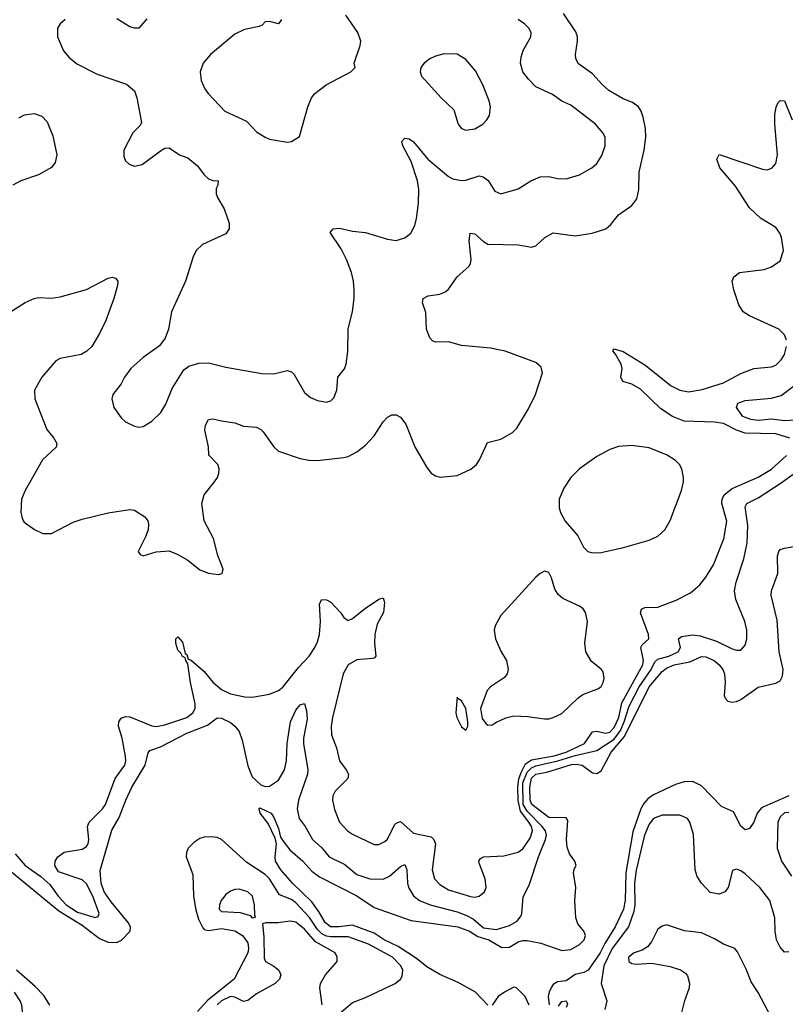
# Model space of a CAD drawing. Header units: inches. Extents: x 1771504 to 1971212, y 471788 to 643615.
# Tile 297 of 587: x 1822444 to 1825954, y 631114 to 635629. Entities that reach past the tile are written whole.
import ezdxf

# ---------------------------------------------------------------- set-up
doc = ezdxf.new("R2010")
doc.units = ezdxf.units.IN
doc.header["$MEASUREMENT"] = 0
doc.layers.add('B8623', color=7, linetype='Continuous')

msp = doc.modelspace()

# ---------------------------------------------------------------- linework, layer by layer
at = {"layer": 'B8623', "color": 5}
for points, elevation in [([(1822390, 634281.9), (1822470, 634332), (1822510.3, 634350.3), (1822530, 634355.8), (1822590, 634352.2), (1822630, 634358), (1822750, 634392.4), (1822850, 634443.7), (1822867.9, 634447.9), (1822883.8, 634443.8), (1822893.7, 634430), (1822892.3, 634410), (1822875.8, 634350), (1822839.1, 634250), (1822810.2, 634190), (1822774.4, 634130), (1822751.4, 634108.6), (1822726, 634094), (1822630, 634076.1), (1822610, 634065.4), (1822545.2, 633990), (1822512.6, 633930), (1822513.2, 633890), (1822568.3, 633750), (1822601.5, 633710), (1822614, 633686), (1822611.8, 633668.2), (1822549.2, 633610), (1822469.3, 633470), (1822452.3, 633430), (1822449.2, 633370.8), (1822456.5, 633336.5), (1822465.3, 633325.3), (1822511.5, 633291.5), (1822550, 633272.3), (1822590, 633272.8), (1822690, 633324.3), (1822730, 633338.2), (1822850, 633368.4), (1822950, 633382.6), (1822970, 633380.4), (1823018, 633350), (1823031, 633331), (1823035.3, 633315.3), (1823033.4, 633290), (1823021.7, 633258.3), (1822986.8, 633190), (1822996, 633176), (1823011.1, 633171.1), (1823070, 633188.7), (1823130, 633193.7), (1823170, 633177.4), (1823215.5, 633150), (1823270, 633106), (1823310, 633090.4), (1823355.6, 633084.4), (1823373.2, 633090), (1823377, 633110), (1823352.7, 633172.7), (1823333.3, 633250), (1823290.7, 633330.7), (1823278.9, 633410), (1823289.6, 633450), (1823338, 633510), (1823351.3, 633530), (1823357.7, 633550), (1823358.5, 633570), (1823352.3, 633590), (1823312, 633632), (1823309.8, 633670), (1823293.3, 633746.7), (1823295.6, 633770), (1823310, 633796.3), (1823330, 633799.3), (1823368.9, 633788.9), (1823430, 633781.1), (1823470, 633764.9), (1823530, 633760.5), (1823550, 633750.4), (1823559.9, 633739.9), (1823610, 633670.3), (1823630, 633650.3), (1823730, 633616.9), (1823770, 633609), (1823807.9, 633607.9), (1823930, 633621.1), (1823950, 633626.4), (1823990, 633647.3), (1824030, 633677.8), (1824070, 633721.1), (1824110, 633785.7), (1824130, 633805.7), (1824150, 633817), (1824170, 633817), (1824190, 633806.7), (1824215, 633775), (1824256.2, 633670), (1824310, 633575.5), (1824330.6, 633550), (1824350, 633537.6), (1824371.9, 633531.9), (1824450, 633538.9), (1824511.8, 633568.2), (1824538.4, 633590), (1824552, 633610), (1824589, 633690), (1824650, 633706), (1824704, 633736), (1824723.9, 633756.1), (1824776.1, 633843.9), (1824809, 633910), (1824841.4, 634010), (1824835.2, 634035.2), (1824810, 634056.8), (1824670, 634108.6), (1824603, 634123), (1824470, 634135.7), (1824410, 634152.5), (1824350, 634149.8), (1824336.1, 634156.1), (1824323.8, 634170), (1824309.8, 634210), (1824305.6, 634285.6), (1824291.3, 634330), (1824294, 634350), (1824316.6, 634363.4), (1824370, 634370.2), (1824397.3, 634382.7), (1824410, 634393.8), (1824449.9, 634450.1), (1824502.7, 634497.3), (1824510.7, 634510), (1824514.6, 634530), (1824504.9, 634615.1), (1824510, 634650.5), (1824530, 634646.4), (1824570, 634611.3), (1824590, 634599.7), (1824730, 634596.1), (1824790, 634586), (1824810, 634591.8), (1824851.6, 634630), (1824890, 634651.5), (1824990, 634637.7), (1825069.2, 634650), (1825131.3, 634670), (1825154.8, 634690), (1825190, 634733.7), (1825250, 634776.5), (1825272.6, 634807.4), (1825283.2, 634850), (1825284.7, 634930), (1825307.4, 635030), (1825315.2, 635090), (1825313.4, 635130), (1825302.5, 635182.5), (1825293.8, 635210), (1825281.2, 635230), (1825254, 635250), (1825210, 635265.9), (1825144.6, 635304.6), (1825115.3, 635330), (1825070, 635381.4), (1825005.9, 635425.9), (1824994.2, 635450), (1824992.9, 635470), (1825002, 635530), (1825001.5, 635550), (1824993, 635573), (1824937.7, 635657.7)], 420), ([(1823643.8, 635630), (1823630.2, 635609.8), (1823590, 635620.9), (1823570, 635618.4), (1823555.9, 635604.1), (1823542.2, 635597.8), (1823475.5, 635584.5), (1823430, 635563.1), (1823318.4, 635470), (1823284.9, 635430), (1823272, 635390), (1823276.5, 635350), (1823292.4, 635312.4), (1823308.5, 635290), (1823384.9, 635210), (1823483.4, 635163.4), (1823530, 635114), (1823570, 635090.4), (1823590, 635081.6), (1823670, 635067.3), (1823690, 635070.8), (1823726.3, 635093.7), (1823765.1, 635230), (1823782.6, 635270), (1823797.4, 635290), (1823849, 635331), (1823962, 635390), (1823982, 635410), (1823977.2, 635430), (1824005.1, 635510), (1824008.2, 635530), (1823994.3, 635570), (1823939.8, 635650)], 460), ([(1822652.7, 635630), (1822630.4, 635610), (1822617.6, 635590), (1822617, 635550), (1822645.9, 635485.9), (1822670, 635457.1), (1822705.9, 635425.9), (1822799.9, 635379.9), (1822934, 635334), (1822970, 635302.8), (1822981.3, 635270), (1823002, 635158), (1822996.3, 635143.7), (1822962.8, 635110), (1822921, 635030), (1822922, 635002), (1822930, 634982), (1822946.4, 634966.4), (1822970, 634958), (1823005.4, 634965.4), (1823090, 635027.7), (1823110, 635039.1), (1823130, 635041.6), (1823177.3, 635010), (1823215.5, 634995.5), (1823258.7, 634958.7), (1823290, 634917.3), (1823310, 634899.1), (1823330, 634891.3), (1823354, 634890), (1823352, 634870), (1823344.4, 634855.6), (1823344.9, 634830), (1823352, 634810), (1823382.2, 634762.2), (1823404.7, 634695.3), (1823404.4, 634670), (1823390, 634646.6), (1823282, 634598), (1823252.7, 634570), (1823238.9, 634541.1), (1823204.6, 634430), (1823140.3, 634290), (1823127.2, 634210), (1823111.3, 634168.7), (1823085.8, 634134.2), (1823010, 634079.6), (1822954.4, 634030), (1822924.9, 633990), (1822910, 633959.3), (1822870.7, 633910), (1822867.3, 633890), (1822876.3, 633850), (1822910, 633804), (1822930, 633784.9), (1822970, 633764.9), (1822990, 633760.5), (1823010, 633763), (1823050, 633788.2), (1823091.6, 633828.4), (1823113.9, 633866.1), (1823142.7, 633937.3), (1823197, 634023), (1823220.1, 634039.9), (1823265.7, 634054.3), (1823310, 634056.2), (1823390, 634035), (1823553.9, 634006.1), (1823610, 634004.9), (1823670, 634020.4), (1823690, 634014.4), (1823702.5, 634002.5), (1823750, 633919.1), (1823777.3, 633897.3), (1823810, 633883), (1823850, 633875.5), (1823870, 633880.7), (1823884.4, 633895.6), (1823898, 633930), (1823902.4, 633990), (1823932.5, 634027.5), (1823940.5, 634050), (1823947.9, 634107.9), (1823949.7, 634209.7), (1823969.8, 634290.2), (1823977.4, 634350), (1823977.4, 634390), (1823974.3, 634430), (1823965.1, 634470), (1823943.1, 634530), (1823918, 634578), (1823867.2, 634652.8), (1823882, 634670), (1823910, 634673.1), (1823970, 634659), (1824030, 634652.9), (1824130, 634622), (1824170, 634615.8), (1824210, 634628.2), (1824237, 634650), (1824255.3, 634684.7), (1824262.6, 634717.4), (1824272.8, 634787.2), (1824274.5, 634850), (1824268.4, 634890), (1824238.6, 634978.6), (1824200.5, 635050), (1824196.2, 635070), (1824210, 635085.5), (1824230, 635082.4), (1824250, 635068.2), (1824315.9, 634990), (1824410, 634909.2), (1824430, 634899.2), (1824470, 634892.3), (1824490, 634893.6), (1824550, 634912.9), (1824569, 634909), (1824591.2, 634891.2), (1824622.6, 634842.6), (1824650, 634830.3), (1824730, 634853.7), (1824787, 634890), (1824830, 634907.9), (1824870, 634910.3), (1824910, 634901.1), (1824950, 634899.5), (1825010, 634917), (1825067, 634950), (1825089.8, 634970.2), (1825113.2, 635006.8), (1825128, 635050), (1825127.6, 635090), (1825116.9, 635110), (1825083.6, 635150), (1824970, 635237.6), (1824930, 635256.1), (1824886.2, 635286.2), (1824810, 635321.8), (1824776, 635356), (1824750.8, 635390), (1824739.4, 635430), (1824742.6, 635457.4), (1824752.3, 635487.7), (1824787.1, 635550), (1824788.4, 635570), (1824778.5, 635590), (1824758.7, 635610), (1824730, 635629.8)], 440), ([(1823027.2, 635632.8), (1822990, 635589.4), (1822970, 635589.5), (1822950, 635596.2), (1822890, 635633)], 440), ([(1825958.8, 634158.8), (1825950, 634184.2), (1825924.7, 634210), (1825790, 634271.4), (1825760.9, 634290), (1825741.1, 634321.1), (1825718, 634390), (1825709.8, 634430), (1825718, 634450), (1825743.7, 634470), (1825857, 634483), (1825890, 634496.4), (1825930, 634523.8), (1825945.6, 634570), (1825937, 634630), (1825928.9, 634650), (1825910, 634675.5), (1825839.6, 634719.6), (1825790, 634767), (1825726.1, 634866.1), (1825654, 634950), (1825640.5, 634990), (1825650, 635010.4), (1825850, 634942.8), (1825870, 634940.9), (1825891.6, 634948.4), (1825909.8, 634970.2), (1825918, 635010), (1825905.8, 635150), (1825906.3, 635193.7), (1825911.4, 635228.6), (1825920.9, 635250), (1825930, 635259.1), (1825950, 635256.3), (1825985.4, 635170)], 380), ([(1822440.5, 635179.5), (1822466.7, 635193.3), (1822510, 635198.7), (1822546, 635186), (1822570, 635160.7), (1822597, 635097), (1822615.3, 635010), (1822606.6, 634973.4), (1822589.5, 634950.5), (1822530, 634918), (1822450.2, 634889.8), (1822412.4, 634870)], 420), ([(1825974, 633710), (1825910, 633729.4), (1825770, 633732.8), (1825730, 633747), (1825670, 633777.9), (1825630, 633783.9), (1825490, 633788.5), (1825436.4, 633810), (1825384, 633844), (1825290, 633934.6), (1825250, 633957.6), (1825209.5, 633970), (1825199.2, 633990), (1825206.5, 634030), (1825201.3, 634050), (1825175.7, 634095.7), (1825162.6, 634110), (1825170, 634120.4), (1825210, 634107.1), (1825310, 634045.9), (1825430, 633950.1), (1825470, 633929.6), (1825510, 633923.1), (1825572.6, 633932.6), (1825670, 633963.3), (1825750, 634007), (1825810, 634030.2), (1825890, 634037.2), (1825910, 634045.4), (1825935.2, 634070), (1825950, 634094), (1825959.9, 634130)], 380), ([(1826030, 633793.7), (1825950, 633789.6), (1825890, 633796.6), (1825830, 633791.6), (1825795.5, 633795.5), (1825758.8, 633810), (1825729.7, 633850.3), (1825737, 633870), (1825770, 633882.4), (1825890, 633894.1), (1825934.2, 633905.8), (1825991.7, 633948.3)], 360), ([(1822424, 631804), (1822470, 631751.3), (1822540.8, 631700.8), (1822583, 631663), (1822620.3, 631610), (1822657, 631570), (1822710, 631536), (1822790, 631511.7), (1822803.6, 631516.4), (1822808.3, 631530), (1822779, 631610), (1822750, 631666), (1822730, 631684.5), (1822622.3, 631722.2), (1822605.1, 631750), (1822607.6, 631770), (1822619.6, 631790), (1822648, 631812), (1822730, 631825.5), (1822750, 631837.1), (1822757.7, 631850), (1822760.9, 631870), (1822755.8, 631930), (1822762.9, 631950), (1822824, 632010), (1822838.1, 632030), (1822882, 632150), (1822926.9, 632210), (1822931.1, 632230), (1822929.1, 632250.9), (1822914.2, 632334.2), (1822896.8, 632390), (1822898.2, 632410), (1822910, 632425.8), (1822930, 632433.8), (1822950, 632432.3), (1823050, 632391.2), (1823071.5, 632388.5), (1823110, 632395.1), (1823210, 632428.7), (1823238.4, 632450), (1823248, 632470), (1823248.7, 632491.3), (1823227.7, 632590), (1823215.3, 632675.3), (1823205.3, 632690), (1823203.6, 632703.6), (1823190, 632708.7), (1823183.7, 632723.7), (1823170, 632738.4), (1823160.5, 632770), (1823159.5, 632790), (1823170, 632799.3), (1823190, 632774), (1823202.9, 632722.9), (1823210, 632718), (1823217.4, 632697.4), (1823230, 632692.2), (1823290, 632640.1), (1823330, 632591.8), (1823370, 632557.8), (1823410, 632537.5), (1823476.1, 632523.9), (1823510, 632523.1), (1823590, 632536), (1823630, 632553.2), (1823650, 632568.7), (1823722.2, 632657.8), (1823770.9, 632710), (1823798, 632750), (1823810, 632776), (1823818.1, 632810), (1823823.3, 632870), (1823818.6, 632950), (1823829.2, 632970.8), (1823850, 632968.6), (1823870, 632958.2), (1823915.5, 632910), (1823930, 632887.6), (1823950, 632874.7), (1823970, 632882.8), (1824029.1, 632930.9), (1824090, 632971.5), (1824110, 632978), (1824116.5, 632956.5), (1824111.5, 632910), (1824083, 632857), (1824072.8, 632810), (1824071.1, 632770), (1824077.4, 632710), (1824070, 632701.3), (1824060.6, 632699.4), (1823990, 632693.6), (1823949.4, 632670), (1823926.8, 632630), (1823877.9, 632430), (1823872.5, 632390), (1823873.7, 632350), (1823896.3, 632290), (1823910.2, 632230), (1823941.2, 632190), (1823951, 632170), (1823949.2, 632150), (1823890, 632091.1), (1823879.7, 632070), (1823878.8, 632050), (1823887.4, 632007.4), (1823910.2, 631950), (1823947.1, 631910), (1823970, 631894), (1824070, 631846.4), (1824090, 631846.2), (1824118.8, 631861.2), (1824130, 631871.5), (1824163, 631937), (1824170, 631945.5), (1824190, 631951.8), (1824250, 631899.2), (1824330, 631881.7), (1824343.5, 631870), (1824350.8, 631850), (1824335, 631730), (1824345.4, 631690), (1824370, 631663.8), (1824410, 631639.3), (1824511.6, 631608.4), (1824530, 631606), (1824550, 631610.2), (1824574.8, 631630), (1824582.4, 631650), (1824578.2, 631690), (1824550, 631762), (1824548.8, 631771.2), (1824557, 631783), (1824570, 631791), (1824664.3, 631795.7), (1824730, 631811.5), (1824750, 631826.3), (1824784, 631876), (1824795, 631910), (1824790.4, 631930), (1824778.3, 631950), (1824739.7, 631999.7), (1824728.7, 632048.7), (1824727.3, 632110), (1824732.4, 632147.6), (1824742.5, 632177.5), (1824763.6, 632216.4), (1824790, 632235.3), (1824894.2, 632254.2), (1824949.9, 632270), (1825034, 632310), (1825070, 632363.9), (1825090, 632367.3), (1825130, 632357.8), (1825150, 632362.5), (1825170, 632383.5), (1825191.1, 632430), (1825203.9, 632496.1), (1825300.8, 632670), (1825303.7, 632690), (1825291.6, 632750), (1825297.4, 632762.6), (1825328.9, 632790), (1825327.5, 632810), (1825290.7, 632909.3), (1825294.5, 632925.5), (1825310, 632933.6), (1825370, 632935.9), (1825453, 632967), (1825518.7, 633001.3), (1825562.2, 633037.8), (1825590, 633072.8), (1825624.1, 633130), (1825672, 633248), (1825686.4, 633330), (1825662.2, 633410), (1825664.4, 633430), (1825674.1, 633450), (1825710, 633479.9), (1825830, 633531.1), (1825890, 633568.1), (1825959.1, 633630)], 380), ([(1822390, 631735.2), (1822623.2, 631543.2), (1822730, 631476.5), (1822810, 631416.2), (1822850, 631399.3), (1822890, 631397.8), (1822911.5, 631408.5), (1822950.4, 631450), (1822952.6, 631470), (1822941.6, 631490), (1822863.5, 631583.5), (1822832.2, 631630), (1822818.5, 631670), (1822813, 631727), (1822866.6, 631913.4), (1822900.7, 631970), (1822930.2, 632049.8), (1822958.5, 632110), (1823019.9, 632210), (1823033, 632267), (1823041.6, 632278.4), (1823090, 632295.1), (1823210, 632357.4), (1823305.8, 632394.2), (1823350, 632427.2), (1823370, 632426.8), (1823410, 632406.7), (1823430.8, 632390), (1823450, 632365.2), (1823464.6, 632324.6), (1823490, 632207.6), (1823510, 632157), (1823550, 632120.9), (1823570, 632112.4), (1823590, 632114.8), (1823630, 632141.6), (1823658.7, 632190), (1823668.1, 632230), (1823670.4, 632310), (1823685.8, 632410), (1823710, 632462.4), (1823730, 632488), (1823750, 632494), (1823759.4, 632459.4), (1823762.2, 632422.2), (1823745.8, 632334.2), (1823745.8, 632310), (1823765.4, 632190), (1823763.8, 632170), (1823723, 632050), (1823715.7, 632010), (1823726.1, 631966.1), (1823753.5, 631930), (1823787.3, 631870), (1823830, 631832.1), (1823863.5, 631790), (1823935.1, 631755.1), (1823990, 631709), (1824050, 631688.8), (1824110, 631688), (1824139, 631701), (1824190, 631746), (1824210, 631755.3), (1824219.4, 631730), (1824222.2, 631670), (1824227.3, 631650), (1824250, 631611), (1824277.2, 631590), (1824326.5, 631570), (1824450, 631538.7), (1824490, 631523.1), (1824524.2, 631504.2), (1824570, 631464.1), (1824630, 631456.9), (1824690, 631475.5), (1824724.2, 631495.8), (1824741.9, 631518.1), (1824746.4, 631530), (1824752.3, 631607.7), (1824779, 631661), (1824822.3, 631790), (1824855.3, 631870), (1824859.1, 631890), (1824854.1, 631910), (1824839, 631930), (1824770, 631999.5), (1824752.5, 632030), (1824750.6, 632130), (1824770, 632178.4), (1824790, 632198.5), (1824810, 632207), (1824910.9, 632230.9), (1824990, 632255.7), (1825090, 632277.2), (1825170, 632329.3), (1825198.4, 632370), (1825215.9, 632410), (1825238.2, 632481.8), (1825283.4, 632570), (1825338.9, 632650), (1825356.2, 632683.8), (1825370, 632697.2), (1825420.6, 632710), (1825462.5, 632730), (1825473.5, 632750), (1825464.8, 632790), (1825478.6, 632801.4), (1825530, 632808.5), (1825563.2, 632803.2), (1825639.1, 632779.1), (1825710, 632743.6), (1825730, 632738), (1825750, 632738), (1825770, 632761), (1825777.4, 632790), (1825777.3, 632830), (1825767.6, 632870), (1825727, 632970), (1825721.7, 633010), (1825728.5, 633050), (1825763.2, 633156.8), (1825779, 633230), (1825781.7, 633310), (1825770, 633394.9), (1825776.8, 633410), (1825830, 633436.8), (1825935.3, 633504.7), (1826050.9, 633589.1)], 360), ([(1824590, 631109.8), (1824533, 631170), (1824454.3, 631214.3), (1824370, 631251.2), (1824310, 631286.4), (1824263.6, 631323.6), (1824178.9, 631378.9), (1824114.5, 631410), (1824070, 631440.9), (1823970, 631476.3), (1823909.1, 631469.1), (1823869, 631470), (1823844, 631490), (1823817.2, 631537.2), (1823783.7, 631583.7), (1823695, 631670), (1823642, 631730), (1823617.3, 631770), (1823614.9, 631790), (1823621, 631850), (1823616, 631876), (1823583.9, 631943.9), (1823546.6, 631990), (1823541.6, 632010), (1823544.6, 632015.4), (1823596.5, 631990), (1823610, 631970.4), (1823630, 631920.5), (1823640.4, 631880.4), (1823656.5, 631856.5), (1823682.9, 631822.9), (1823742, 631770), (1823784.1, 631724.1), (1823819.2, 631699.2), (1823990, 631611.4), (1824070, 631558.5), (1824238.7, 631498.7), (1824452.2, 631470), (1824506, 631450), (1824544.3, 631424.3), (1824594.7, 631410), (1824655.2, 631375.2), (1824690, 631376.5), (1824730, 631400.4), (1824750, 631406.8), (1824770, 631407.2), (1824833.8, 631393.8), (1824930, 631361.2), (1824970, 631365.7), (1825010, 631387.7), (1825032, 631410), (1825037.4, 631430), (1825030, 631449.5), (1825002.4, 631482.4), (1824994, 631510), (1824989.7, 631590), (1824994, 631650), (1824983.6, 631716.4), (1824986.3, 631733.7), (1824995.3, 631750), (1824988.7, 631770), (1824964.8, 631804.8), (1824954.2, 631834.2), (1824951.6, 631870), (1824956.5, 631956.5), (1824949.6, 631969.6), (1824870, 631970.5), (1824791.8, 632030), (1824783.9, 632050), (1824782.1, 632110), (1824790, 632151.5), (1824811, 632170), (1824861, 632179), (1824974.2, 632214.2), (1824995.5, 632215.5), (1825023.2, 632210), (1825070, 632175.3), (1825090, 632172.9), (1825110, 632185), (1825155, 632270), (1825217.4, 632342.6), (1825330.3, 632570), (1825390, 632640.9), (1825410, 632655.2), (1825444.8, 632670), (1825515.8, 632684.2), (1825570, 632709.3), (1825590, 632707.4), (1825627.1, 632690), (1825651.2, 632670), (1825667, 632650), (1825674.7, 632630), (1825678.5, 632590), (1825674.3, 632530), (1825677.7, 632517.7), (1825690, 632503.8), (1825710, 632499.1), (1825730, 632502.1), (1825750, 632512.1), (1825830, 632569.1), (1825910, 632587), (1825930, 632597.8), (1825941.7, 632618.3), (1825943.6, 632650), (1825926.2, 632730), (1825916.3, 632876.3), (1825889.8, 632990), (1825890.7, 633010), (1825919.9, 633090), (1825918.4, 633170), (1825923.5, 633190), (1825930, 633199.5), (1825950, 633206), (1825993.4, 633213.4)], 340), ([(1825970, 632070.6), (1825844.9, 632015.1), (1825825, 631990), (1825810, 631949.7), (1825790, 631920.4), (1825770, 631914.7), (1825750, 631931.5), (1825716, 631996), (1825661.1, 632021.1), (1825570, 632115.4), (1825530, 632135.8), (1825490, 632134), (1825450, 632121.8), (1825350, 632074.7), (1825323.6, 632056.4), (1825305, 632035), (1825292.1, 632010), (1825254.9, 631905.1), (1825223.1, 631716.9), (1825220.4, 631590), (1825211.9, 631550), (1825174.7, 631470), (1825126.6, 631393.4), (1825105.6, 631350), (1825050, 631271.2), (1825030, 631260.5), (1824990, 631250.9), (1824950, 631221.1), (1824910, 631216.5), (1824890, 631204.8), (1824884.1, 631195.9), (1824871, 631170), (1824866.8, 631150), (1824872, 631112)], 340), ([(1825970, 631993.6), (1825950, 631991.9), (1825930, 631974), (1825919.7, 631950), (1825917.1, 631830), (1825936.3, 631770), (1825982.1, 631702.1)], 360), ([(1825970, 631354.7), (1825950, 631353.7), (1825930, 631376.3), (1825914, 631410), (1825906.9, 631450), (1825906, 631510), (1825882.6, 631590), (1825837.7, 631650), (1825770, 631711.8), (1825750, 631726.6), (1825730, 631734.3), (1825712.4, 631727.6), (1825691.5, 631650), (1825676.5, 631630), (1825650, 631619.4), (1825610, 631626.8), (1825570, 631669.8), (1825550, 631700.4), (1825540.7, 631730), (1825532.5, 631892.5), (1825516.8, 631950), (1825505.6, 631965.6), (1825470, 631980.8), (1825390, 631980.7), (1825350, 631966.8), (1825330, 631940.8), (1825307.9, 631890), (1825269.5, 631729.5), (1825262.8, 631670), (1825264.3, 631570), (1825260.2, 631539.8), (1825235.4, 631470), (1825160.4, 631370), (1825122.5, 631290), (1825110.1, 631210.1), (1825135.8, 631130), (1825127, 631090)], 360), ([(1823910, 631072.4), (1823970, 631122.3), (1824030, 631144.6), (1824165.1, 631210), (1824189.8, 631230), (1824197.4, 631242.6), (1824200.7, 631270), (1824192, 631290), (1824153.3, 631330), (1824042.9, 631390), (1823950, 631423.5), (1823870, 631422.8), (1823850, 631426.3), (1823830, 631436.7), (1823810, 631457), (1823772.2, 631512.2), (1823710, 631579.6), (1823690, 631595.2), (1823635.5, 631615.5), (1823590, 631688.8), (1823570.3, 631710), (1823484.9, 631764.9), (1823370, 631869.9), (1823350, 631879.6), (1823322.8, 631882.8), (1823290, 631881.3), (1823270, 631874), (1823243.2, 631856.8), (1823217.3, 631830), (1823208.8, 631810), (1823207.1, 631790), (1823237.3, 631710), (1823241.6, 631610), (1823252.1, 631547.9), (1823264.6, 631504.6), (1823284.2, 631464.2), (1823290, 631457.8), (1823310, 631452.8), (1823370, 631462.1), (1823430, 631451.1), (1823465.2, 631430), (1823490, 631396.2), (1823493.8, 631370), (1823490.1, 631350), (1823427.8, 631230), (1823306.2, 631133.8), (1823259, 631081)], 360), ([(1823831.2, 631111.2), (1823820.3, 631190), (1823822.8, 631210), (1823846.4, 631250), (1823898.9, 631310), (1823899.8, 631330), (1823889.8, 631350), (1823800.7, 631400.7), (1823750, 631458.4), (1823710, 631491.1), (1823684.3, 631495.7), (1823627, 631487), (1823572.2, 631487.8), (1823556.9, 631483.1), (1823563.1, 631423.1), (1823565, 631325), (1823570.6, 631310), (1823610, 631288.4), (1823632.4, 631270), (1823641.3, 631250), (1823635.8, 631230), (1823615.8, 631210), (1823530, 631162.4), (1823490, 631131.3), (1823470, 631127.4), (1823430, 631146.8), (1823410, 631150.3), (1823370.1, 631130), (1823350, 631111)], 380), ([(1825890, 631052.2), (1825830, 631167.6), (1825797.4, 631217.4), (1825775.2, 631275.2), (1825735.5, 631355.5), (1825722, 631370), (1825670, 631389.4), (1825630, 631414), (1825570, 631442.4), (1825491.6, 631451.6), (1825410, 631479.3), (1825390, 631473.2), (1825370, 631459.3), (1825339.9, 631400.1), (1825322, 631378), (1825297.1, 631362.9), (1825260.7, 631350), (1825235.5, 631330), (1825236.3, 631310), (1825250, 631302), (1825270, 631298.7), (1825342.8, 631302.8), (1825426.8, 631286.8), (1825472.9, 631272.9), (1825497.1, 631257.1), (1825505.2, 631245.3), (1825514.9, 631210), (1825513.4, 631190), (1825490, 631125.2), (1825476.5, 631070)], 380), ([(1822582.2, 631110), (1822554.9, 631154.9), (1822515.8, 631195.7), (1822430, 631270.6)], 360), ([(1824780.5, 631110), (1824760.7, 631150), (1824721.2, 631190), (1824710, 631193.5), (1824667, 631170), (1824638.4, 631150), (1824610.5, 631110)], 340), ([(1822413.7, 630910), (1822453.4, 631050), (1822457, 631083), (1822453.6, 631110), (1822446.6, 631130), (1822419.9, 631170)], 380), ([(1824914, 631106), (1824930, 631126.8), (1824950, 631130.5), (1824955.3, 631115.3), (1824950, 631099.3)], 340)]:
    msp.add_lwpolyline(points, dxfattribs=dict(at, elevation=elevation))
for points, elevation in [([(1824390, 635472.8), (1824350, 635462.3), (1824323.8, 635450), (1824298.4, 635430), (1824283.8, 635410), (1824280.4, 635390), (1824286.4, 635370), (1824375.8, 635270), (1824435.2, 635215.2), (1824453.7, 635150), (1824469.3, 635129.3), (1824490, 635121.7), (1824530, 635127.9), (1824567.6, 635150), (1824586.3, 635170), (1824597.4, 635190), (1824602.3, 635230), (1824597.1, 635257.1), (1824567.8, 635330), (1824534.3, 635394.3), (1824490, 635446.3), (1824450, 635470.9)], 460), ([(1825250, 633676.5), (1825190, 633672.4), (1825150, 633658.8), (1825090, 633625.6), (1825010.9, 633569.1), (1824970.9, 633529.1), (1824939, 633481), (1824918, 633430), (1824916.9, 633390), (1824923.2, 633370), (1824944.7, 633330), (1825002.2, 633262.2), (1825029.4, 633210), (1825049.2, 633190), (1825070, 633184.4), (1825110, 633186.6), (1825211.9, 633208.1), (1825330, 633241.8), (1825370, 633260.9), (1825401.1, 633290), (1825426.7, 633333.3), (1825477.4, 633470), (1825486.6, 633510), (1825487.7, 633530), (1825479.2, 633570), (1825468.3, 633590), (1825450, 633607.1), (1825411.6, 633631.6), (1825330, 633665.5)], 420), ([(1824850, 633099.5), (1824830, 633089.6), (1824810, 633072), (1824650, 632896.9), (1824624, 632850), (1824619.6, 632830), (1824624.7, 632790), (1824650, 632732.7), (1824675.5, 632690), (1824683.9, 632650), (1824679.1, 632630), (1824667.1, 632612.9), (1824602, 632570), (1824587.1, 632552.9), (1824556.5, 632470), (1824565, 632425), (1824581.6, 632401.6), (1824590, 632394.4), (1824610, 632395.3), (1824630, 632407.4), (1824672.1, 632427.9), (1824710, 632437.5), (1824773.9, 632433.9), (1824850, 632422.8), (1824870, 632422.8), (1824890, 632429), (1824930, 632447.8), (1825002.2, 632517.8), (1825025.6, 632534.4), (1825097.8, 632562.2), (1825110, 632571.6), (1825119.5, 632590), (1825124.2, 632610), (1825118.5, 632638.5), (1825110.5, 632650.5), (1825066.2, 632686.2), (1825039.8, 632730), (1825034.5, 632770), (1825047.3, 632870), (1825038.7, 632910), (1825027.3, 632927.2), (1825010, 632940.5), (1824934.6, 632974.6), (1824912.6, 632992.6), (1824897.8, 633017.8), (1824882.4, 633070), (1824870, 633094.5)], 420), ([(1824450, 632522), (1824443.6, 632450), (1824447.6, 632430), (1824470, 632386.8), (1824490, 632371), (1824498.4, 632390), (1824498.7, 632410), (1824489.6, 632470), (1824470, 632506), (1824454.5, 632514.5)], 420), ([(1823450, 631642), (1823430, 631640.5), (1823410, 631633.3), (1823390, 631618.4), (1823367.6, 631590), (1823359.6, 631570), (1823358.9, 631550), (1823370, 631539.6), (1823454.7, 631534.7), (1823501.4, 631521.4), (1823510, 631511.3), (1823526, 631514), (1823522, 631522), (1823521.3, 631570), (1823510.9, 631610), (1823490, 631629.7)], 380)]:
    msp.add_lwpolyline(points, close=True, dxfattribs=dict(at, elevation=elevation))

doc.saveas('drawing.dxf')
